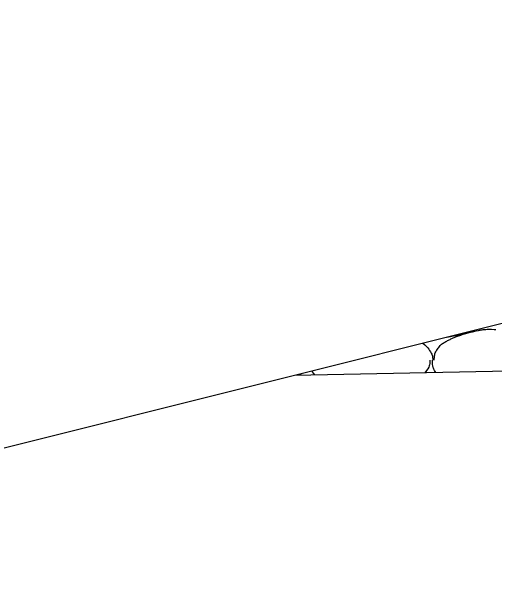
# Model space of a CAD drawing. Extents: x 1373719 to 1374161, y 379835 to 380167.
# Drawn here: x 1373763.156 to 1373764.966, y 380111.457 to 380113.65 of the extents above; entities that cross this region are included whole.
import ezdxf

# ---------------------------------------------------------------- set-up
doc = ezdxf.new("R2010")
doc.units = 0
doc.layers.add('Aggregate Base Course', color=7, linetype='Continuous')

msp = doc.modelspace()

# ---------------------------------------------------------------- linework, layer by layer
for p, q in [((1373769.6675, 380113.6504), (1373753.6641, 380109.6495)), ((1373774.6889, 380112.4971), (1373764.2167, 380112.2877))]:
    msp.add_line(p, q)
at = {"layer": 'Aggregate Base Course'}
for points, degree in [([(1373764.7409, 380112.3446), (1373764.7409, 380112.3452), (1373764.7409, 380112.3458), (1373764.7409, 380112.3464), (1373764.7412, 380112.3615), (1373764.7455, 380112.3761), (1373764.7553, 380112.3896), (1373764.7652, 380112.4032), (1373764.7775, 380112.4112), (1373764.7913, 380112.4184), (1373764.8032, 380112.4245), (1373764.8148, 380112.4303), (1373764.8273, 380112.4346), (1373764.8452, 380112.4406), (1373764.863, 380112.446), (1373764.8813, 380112.4508), (1373764.8926, 380112.4537), (1373764.904, 380112.4562), (1373764.9155, 380112.458), (1373764.9322, 380112.4606), (1373764.9492, 380112.4612), (1373764.9659, 380112.4598)], 3), ([(1373764.8655, 380112.4499), (1373764.8612, 380112.4483), (1373764.8569, 380112.4468), (1373764.8307, 380112.4385), (1373764.809, 380112.4328), (1373764.7867, 380112.4302)], 3), ([(1373764.9659, 380112.4598), (1373764.9677, 380112.4597), (1373764.9695, 380112.4599), (1373764.9713, 380112.4598)], 2), ([(1373764.698, 380112.408), (1373764.7104, 380112.3989), (1373764.7206, 380112.3878), (1373764.733, 380112.3646), (1373764.7348, 380112.3557), (1373764.7356, 380112.3458), (1373764.7356, 380112.3452), (1373764.7355, 380112.3446)], 3), ([(1373764.7247, 380112.3446), (1373764.7248, 380112.3428), (1373764.7248, 380112.341), (1373764.7241, 380112.3238), (1373764.7158, 380112.3101), (1373764.7054, 380112.2975)], 3), ([(1373764.7471, 380112.2983), (1373764.7449, 380112.3015), (1373764.7428, 380112.3049), (1373764.7357, 380112.3185), (1373764.7337, 380112.3287), (1373764.7337, 380112.341), (1373764.7337, 380112.3428), (1373764.7337, 380112.3446)], 3), ([(1373764.2936, 380112.2892), (1373764.2895, 380112.2937), (1373764.2858, 380112.2987), (1373764.2826, 380112.3042)], 2), ([(1373764.2417, 380112.2939), (1373764.2407, 380112.2928), (1373764.2397, 380112.2917), (1373764.238, 380112.2897), (1373764.2372, 380112.2889), (1373764.2364, 380112.2881)], 3)]:
    msp.add_open_spline(points, degree=degree, dxfattribs=at)

doc.saveas('drawing.dxf')
